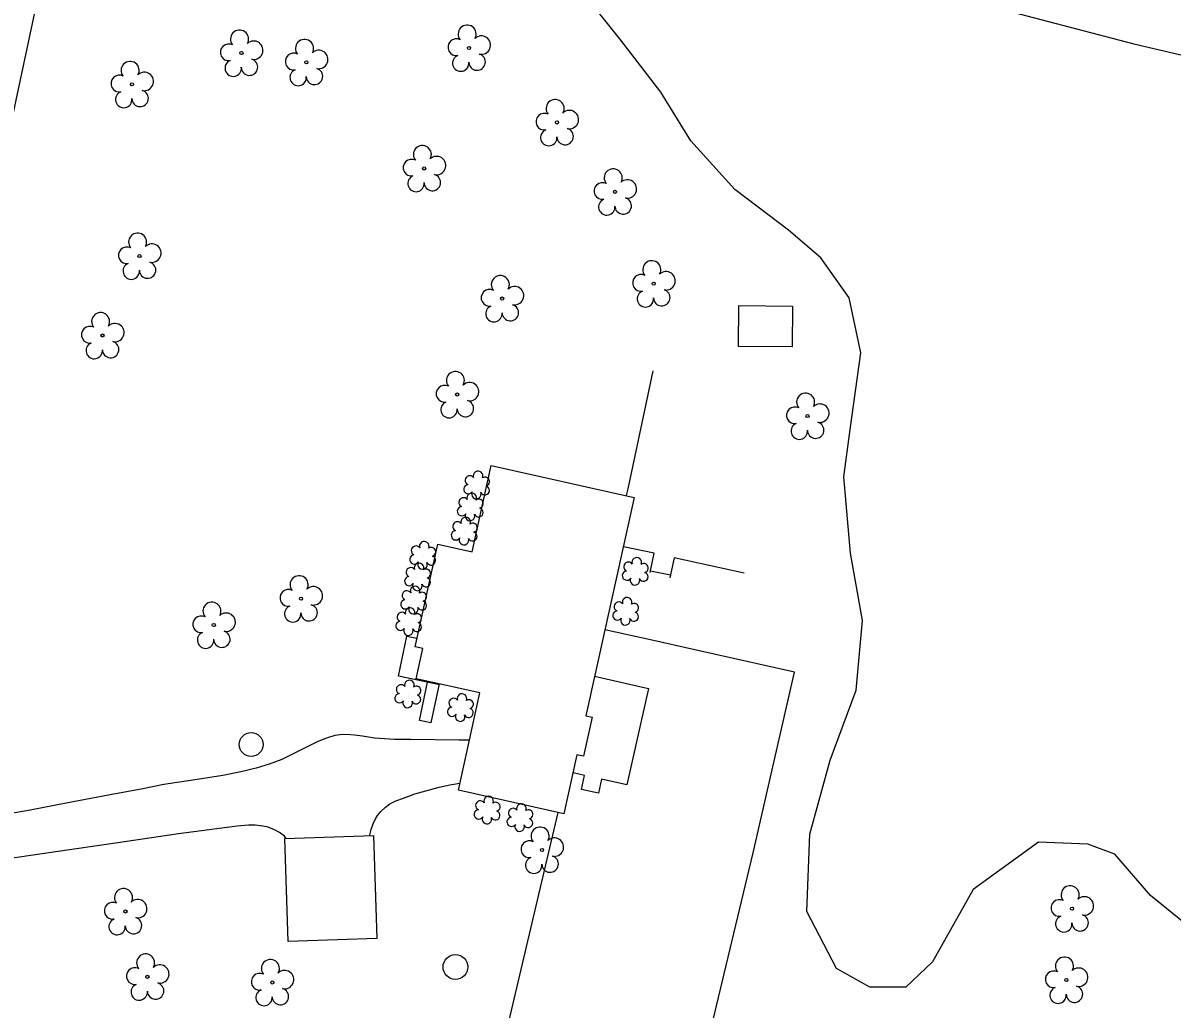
# Model space of a CAD drawing. Extents: x 1614427 to 1617186, y 896524 to 905462.
# Drawn here: x 1616435.3 to 1616672.2, y 900409.8 to 900613 of the extents above; entities that cross this region are included whole.
import ezdxf

# ---------------------------------------------------------------- set-up
doc = ezdxf.new("R2010")
doc.units = 0
for name, color, linetype in [('Exist Building', 7, 'Continuous'), ('Exist Building Metal Canopy', 7, 'Continuous'), ('Exist Other Culture Area Outline', 7, 'Continuous'), ('Exist Other Culture Fence Line', 7, 'Continuous'), ('Exist Other Culture Well CELL', 7, 'Continuous'), ('Exist Roads Soil', 7, 'Continuous'), ('Exist Utilities Other Pole CELL', 7, 'Continuous'), ('Exist Utilities TV UG FO Cable SUE LOS D', 7, 'Continuous'), ('Exist Vegetation Shrub CELL', 7, 'Continuous'), ('Exist Vegetation Tree CELL', 7, 'Continuous'), ('Exist Vegetation Woods Line', 7, 'Continuous')]:
    doc.layers.add(name, color=color, linetype=linetype)

msp = doc.modelspace()

# ---------------------------------------------------------------- linework, layer by layer
at = {"layer": 'Exist Building'}
for points in [[(1616593.92, 900546.29), (1616582.86, 900546.38), (1616582.92, 900554.77), (1616593.99, 900554.69)], [(1616561.35, 900515.25), (1616551.36, 900470.2), (1616552.64, 900469.91), (1616550.86, 900461.87), (1616549.53, 900462.16), (1616546.84, 900450.03), (1616525.07, 900454.86), (1616529.52, 900474.93), (1616516.35, 900477.85), (1616517.73, 900484.1), (1616516.13, 900484.45), (1616520.82, 900505.59), (1616527.88, 900504.03), (1616531.82, 900521.79)]]:
    msp.add_lwpolyline(points, close=True, dxfattribs=at)
for points in [[(1616559.77, 900515.6), (1616560.08, 900517), (1616563.46, 900532.86), (1616565.25, 900541.34)], [(1616564.63, 900499.73), (1616565.42, 900503.75), (1616559.1, 900505.08)], [(1616583.97, 900499.6), (1616569.6, 900502.78), (1616568.7, 900498.66)]]:
    msp.add_lwpolyline(points, dxfattribs=at)
at = {"layer": 'Exist Building Metal Canopy'}
msp.add_lwpolyline([(1616507.54, 900445.51), (1616508.25, 900424.28), (1616489.96, 900423.68), (1616489.26, 900444.9)], close=True, dxfattribs=at)
at = {"layer": 'Exist Other Culture Area Outline'}
for points in [[(1616568.82, 900499.22), (1616564.69, 900500.06)], [(1616520.94, 900476.83), (1616520.9, 900476.67), (1616512.7, 900478.41), (1616514.44, 900486.63), (1616516.52, 900486.19)], [(1616521.08, 900476.8), (1616519.4, 900468.77), (1616517.08, 900469.26), (1616518.73, 900477.13)], [(1616553.17, 900478.35), (1616564.28, 900475.86), (1616559.82, 900455.98), (1616554.61, 900457.15), (1616553.96, 900454.25), (1616550.45, 900455.04), (1616551.09, 900457.92), (1616548.71, 900458.45)]]:
    msp.add_lwpolyline(points, dxfattribs=at)
at = {"layer": 'Exist Other Culture Fence Line'}
for points in [[(1616577.8, 900405.36), (1616577.11, 900405.53), (1616585.85, 900441.93), (1616594.35, 900479.18), (1616573.86, 900483.81), (1616564.67, 900485.9), (1616555.3, 900487.94)], [(1616570.89, 900372.37), (1616548.71, 900372.91), (1616527.55, 900373.46), (1616535.72, 900408.29), (1616545.62, 900450.3)]]:
    msp.add_lwpolyline(points, dxfattribs=at)
at = {"layer": 'Exist Other Culture Well CELL'}
msp.add_circle((1616524.47, 900418.43), 2.56, dxfattribs=at)
at = {"layer": 'Exist Roads Soil'}
for points in [[(1616527.37, 900465.22), (1616525.26, 900465.22), (1616515.29, 900465.31), (1616511.92, 900465.36), (1616507.79, 900465.63), (1616505.32, 900466.01), (1616503.63, 900466.25), (1616502.07, 900466.36), (1616500.72, 900466.32), (1616499.57, 900466.14), (1616497.89, 900465.63), (1616495.92, 900464.84), (1616491.84, 900462.79), (1616488.64, 900461.19), (1616486.02, 900460.24), (1616483.38, 900459.45), (1616480.23, 900458.68), (1616476.52, 900457.9), (1616470.31, 900456.91), (1616464.33, 900456.02), (1616459.99, 900455.18), (1616453.25, 900453.89), (1616444.17, 900452.19), (1616436.76, 900450.73), (1616429.21, 900449.47)], [(1616506.77, 900445.48), (1616506.8, 900445.65), (1616507.08, 900446.78), (1616507.47, 900447.94), (1616507.96, 900448.98), (1616508.37, 900449.64), (1616509.1, 900450.51), (1616510.06, 900451.39), (1616510.96, 900452.06), (1616512.18, 900452.68), (1616513.73, 900453.24), (1616516.07, 900454.1), (1616518.37, 900454.73), (1616521.1, 900455.5), (1616523.32, 900456.01), (1616525.39, 900456.33)], [(1616489.59, 900444.91), (1616489.2, 900445.37), (1616488.21, 900446.15), (1616487.18, 900446.73), (1616485.87, 900447.24), (1616484.76, 900447.49), (1616483.16, 900447.67), (1616481.8, 900447.65), (1616479.44, 900447.47), (1616467.36, 900445.91), (1616454.85, 900443.99), (1616441.59, 900442.11), (1616432.25, 900440.73)]]:
    msp.add_lwpolyline(points, dxfattribs=at)
at = {"layer": 'Exist Utilities Other Pole CELL'}
msp.add_circle((1616482.33, 900464.3), 2.46, dxfattribs=at)
at = {"layer": 'Exist Utilities TV UG FO Cable SUE LOS D'}
msp.add_lwpolyline([(1616351.28, 900220.72), (1616414.71, 900507.45), (1616449.63, 900671.08), (1616477.75, 900802.82), (1616502.4, 900916.25), (1616548.57, 901130.04)], dxfattribs=at)
at = {"layer": 'Exist Vegetation Shrub CELL'}
for p, q in [((1616528.91, 900517.63), (1616528.91, 900517.63)), ((1616527.6, 900513.08), (1616527.6, 900513.08)), ((1616526.35, 900508.13), (1616526.35, 900508.13)), ((1616517.8, 900503.13), (1616517.8, 900503.13)), ((1616561.62, 900499.82), (1616561.62, 900499.82)), ((1616516.74, 900498.67), (1616516.74, 900498.67)), ((1616515.93, 900493.89), (1616515.93, 900493.89)), ((1616559.64, 900491.58), (1616559.64, 900491.58)), ((1616514.89, 900489.45), (1616514.89, 900489.45)), ((1616514.73, 900474.53), (1616514.73, 900474.53)), ((1616525.57, 900471.73), (1616525.57, 900471.73)), ((1616531.07, 900450.59), (1616531.07, 900450.59)), ((1616537.84, 900449.04), (1616537.84, 900449.04))]:
    msp.add_line(p, q, dxfattribs=at)
for centre, radius, start, end in [((1616527.42, 900518.75), 0.968, 35.8908, 245.4216), ((1616529.14, 900519.67), 0.99, 334.8391, 200.4717), ((1616530.58, 900518.49), 0.929, 284.4567, 126.0861), ((1616527.11, 900516.92), 0.955, 95.1099, 327.9534), ((1616528.78, 900515.94), 0.984, 151.2797, 21.387), ((1616530.54, 900516.7), 0.937, 204.9913, 73.4601), ((1616526.12, 900514.21), 0.968, 35.8908, 245.4216), ((1616527.83, 900515.12), 0.99, 334.8391, 200.4717), ((1616529.27, 900513.95), 0.929, 284.4567, 126.0861), ((1616525.8, 900512.38), 0.955, 95.1099, 327.9534), ((1616527.47, 900511.4), 0.984, 151.2797, 21.387), ((1616529.24, 900512.15), 0.937, 204.9913, 73.4601), ((1616524.87, 900509.26), 0.968, 35.8908, 245.4216), ((1616526.58, 900510.17), 0.99, 334.8391, 200.4717), ((1616528.02, 900509), 0.929, 284.4567, 126.0861), ((1616524.55, 900507.42), 0.955, 95.1099, 327.9534), ((1616526.22, 900506.44), 0.984, 151.2797, 21.387), ((1616527.99, 900507.2), 0.937, 204.9913, 73.4601), ((1616516.32, 900504.26), 0.968, 35.8908, 245.4216), ((1616518.03, 900505.18), 0.99, 334.8391, 200.4717), ((1616519.47, 900504), 0.929, 284.4567, 126.0861), ((1616516, 900502.43), 0.955, 95.1099, 327.9534), ((1616519.44, 900502.21), 0.937, 204.9913, 73.4601), ((1616561.85, 900501.86), 0.99, 334.8391, 200.4717), ((1616515.26, 900499.8), 0.968, 35.8908, 245.4216), ((1616516.97, 900500.71), 0.99, 334.8391, 200.4717), ((1616517.67, 900501.45), 0.984, 151.2797, 21.387), ((1616518.42, 900499.54), 0.929, 284.4567, 126.0861), ((1616559.82, 900499.11), 0.955, 95.1099, 327.9534), ((1616560.14, 900500.94), 0.968, 35.8908, 245.4216), ((1616563.26, 900498.89), 0.937, 204.9913, 73.4601), ((1616563.29, 900500.68), 0.929, 284.4567, 126.0861), ((1616514.94, 900497.97), 0.955, 95.1099, 327.9534), ((1616516.61, 900496.99), 0.984, 151.2797, 21.387), ((1616518.38, 900497.74), 0.937, 204.9913, 73.4601), ((1616561.49, 900498.13), 0.984, 151.2797, 21.387), ((1616514.45, 900495.02), 0.968, 35.8908, 245.4216), ((1616516.16, 900495.93), 0.99, 334.8391, 200.4717), ((1616517.6, 900494.76), 0.929, 284.4567, 126.0861), ((1616514.13, 900493.19), 0.955, 95.1099, 327.9534), ((1616515.8, 900492.21), 0.984, 151.2797, 21.387), ((1616517.56, 900492.96), 0.937, 204.9913, 73.4601), ((1616558.16, 900492.71), 0.968, 35.8908, 245.4216), ((1616559.87, 900493.62), 0.99, 334.8391, 200.4717), ((1616561.31, 900492.45), 0.929, 284.4567, 126.0861), ((1616513.41, 900490.58), 0.968, 35.8908, 245.4216), ((1616515.12, 900491.49), 0.99, 334.8391, 200.4717), ((1616516.56, 900490.32), 0.929, 284.4567, 126.0861), ((1616557.84, 900490.88), 0.955, 95.1099, 327.9534), ((1616559.51, 900489.9), 0.984, 151.2797, 21.387), ((1616561.28, 900490.65), 0.937, 204.9913, 73.4601), ((1616513.09, 900488.75), 0.955, 95.1099, 327.9534), ((1616514.76, 900487.77), 0.984, 151.2797, 21.387), ((1616516.53, 900488.52), 0.937, 204.9913, 73.4601), ((1616513.24, 900475.66), 0.968, 35.8908, 245.4216), ((1616514.96, 900476.57), 0.99, 334.8391, 200.4717), ((1616516.4, 900475.4), 0.929, 284.4567, 126.0861), ((1616512.93, 900473.83), 0.955, 95.1099, 327.9534), ((1616516.36, 900473.61), 0.937, 204.9913, 73.4601), ((1616524.09, 900472.86), 0.968, 35.8908, 245.4216), ((1616525.8, 900473.77), 0.99, 334.8391, 200.4717), ((1616514.6, 900472.85), 0.984, 151.2797, 21.387), ((1616523.77, 900471.03), 0.955, 95.1099, 327.9534), ((1616527.21, 900470.8), 0.937, 204.9913, 73.4601), ((1616527.24, 900472.6), 0.929, 284.4567, 126.0861), ((1616525.44, 900470.05), 0.984, 151.2797, 21.387), ((1616529.59, 900451.72), 0.968, 35.8908, 245.4216), ((1616531.3, 900452.63), 0.99, 334.8391, 200.4717), ((1616532.75, 900451.46), 0.929, 284.4567, 126.0861), ((1616529.27, 900449.89), 0.955, 95.1099, 327.9534), ((1616532.71, 900449.66), 0.937, 204.9913, 73.4601), ((1616536.35, 900450.17), 0.968, 35.8908, 245.4216), ((1616538.07, 900451.08), 0.99, 334.8391, 200.4717), ((1616539.51, 900449.91), 0.929, 284.4567, 126.0861), ((1616530.95, 900448.91), 0.984, 151.2797, 21.387), ((1616536.04, 900448.34), 0.955, 95.1099, 327.9534), ((1616537.71, 900447.36), 0.984, 151.2797, 21.387), ((1616539.47, 900448.11), 0.937, 204.9913, 73.4601)]:
    msp.add_arc(centre, radius, start, end, dxfattribs=at)
at = {"layer": 'Exist Vegetation Tree CELL'}
for p, q in [((1616480.33, 900606.84), (1616480.33, 900606.84)), ((1616527.26, 900607.89), (1616527.26, 900607.89)), ((1616493.73, 900604.93), (1616493.73, 900604.93)), ((1616457.76, 900600.39), (1616457.76, 900600.39)), ((1616545.41, 900592.54), (1616545.41, 900592.54)), ((1616518.02, 900583.06), (1616518.02, 900583.06)), ((1616557.38, 900578.24), (1616557.38, 900578.24)), ((1616459.31, 900565), (1616459.31, 900565)), ((1616565.35, 900559.31), (1616565.35, 900559.31)), ((1616534.1, 900556.23), (1616534.1, 900556.23)), ((1616451.68, 900548.62), (1616451.68, 900548.62)), ((1616524.83, 900536.46), (1616524.83, 900536.46)), ((1616597.06, 900532.01), (1616597.06, 900532.01)), ((1616492.62, 900494.36), (1616492.62, 900494.36)), ((1616474.63, 900488.92), (1616474.63, 900488.92)), ((1616542.32, 900442.55), (1616542.32, 900442.55)), ((1616456.41, 900429.87), (1616456.41, 900429.87)), ((1616651.62, 900430.44), (1616651.62, 900430.44)), ((1616460.95, 900416.39), (1616460.95, 900416.39)), ((1616486.69, 900415.24), (1616486.69, 900415.24)), ((1616650.44, 900415.73), (1616650.44, 900415.73))]:
    msp.add_line(p, q, dxfattribs=at)
for centre in [(1616480.33, 900606.84), (1616527.26, 900607.89), (1616493.73, 900604.93), (1616457.76, 900600.39), (1616545.41, 900592.54), (1616518.02, 900583.06), (1616557.38, 900578.24), (1616459.31, 900565), (1616565.35, 900559.31), (1616534.1, 900556.23), (1616451.68, 900548.62), (1616524.83, 900536.46), (1616597.06, 900532.01), (1616492.62, 900494.36), (1616474.63, 900488.92), (1616542.32, 900442.55), (1616456.41, 900429.87), (1616651.62, 900430.44), (1616460.95, 900416.39), (1616486.69, 900415.24), (1616650.44, 900415.73)]:
    msp.add_circle(centre, 0.326, dxfattribs=at)
for centre, radius, start, end in [((1616479.94, 900609.72), 1.86, 330.1651, 219.7134), ((1616526.88, 900610.76), 1.86, 330.1651, 219.7134), ((1616477.72, 900607), 1.73, 62.6636, 279.3457), ((1616482.88, 900607.43), 1.9, 257.1011, 134.1999), ((1616493.34, 900607.8), 1.86, 330.1651, 219.7134), ((1616524.66, 900608.04), 1.73, 62.6636, 279.3457), ((1616529.81, 900608.48), 1.9, 257.1011, 134.1999), ((1616491.12, 900605.08), 1.73, 62.6636, 279.3457), ((1616496.28, 900605.52), 1.9, 257.1011, 134.1999), ((1616525.56, 900604.77), 1.69, 111.5671, 6.231), ((1616528.94, 900604.99), 1.7, 181.2822, 74.56), ((1616457.38, 900603.27), 1.86, 330.1651, 219.7134), ((1616478.63, 900603.72), 1.69, 111.5671, 6.231), ((1616482, 900603.94), 1.7, 181.2822, 74.56), ((1616455.16, 900600.55), 1.73, 62.6636, 279.3457), ((1616460.31, 900600.98), 1.9, 257.1011, 134.1999), ((1616492.03, 900601.81), 1.69, 111.5671, 6.231), ((1616495.4, 900602.03), 1.7, 181.2822, 74.56), ((1616456.06, 900597.27), 1.69, 111.5671, 6.231), ((1616459.44, 900597.49), 1.7, 181.2822, 74.56), ((1616545.03, 900595.41), 1.86, 330.1651, 219.7134), ((1616547.96, 900593.13), 1.9, 257.1011, 134.1999), ((1616542.81, 900592.69), 1.73, 62.6636, 279.3457), ((1616543.71, 900589.42), 1.69, 111.5671, 6.231), ((1616547.09, 900589.64), 1.7, 181.2822, 74.56), ((1616517.64, 900585.93), 1.86, 330.1651, 219.7134), ((1616520.57, 900583.65), 1.9, 257.1011, 134.1999), ((1616515.42, 900583.21), 1.73, 62.6636, 279.3457), ((1616557, 900581.12), 1.86, 330.1651, 219.7134), ((1616516.32, 900579.94), 1.69, 111.5671, 6.231), ((1616519.69, 900580.16), 1.7, 181.2822, 74.56), ((1616559.93, 900578.83), 1.9, 257.1011, 134.1999), ((1616554.78, 900578.4), 1.73, 62.6636, 279.3457), ((1616555.68, 900575.12), 1.69, 111.5671, 6.231), ((1616559.06, 900575.34), 1.7, 181.2822, 74.56), ((1616458.92, 900567.87), 1.86, 330.1651, 219.7134), ((1616456.7, 900565.15), 1.73, 62.6636, 279.3457), ((1616461.86, 900565.59), 1.9, 257.1011, 134.1999), ((1616460.98, 900562.1), 1.7, 181.2822, 74.56), ((1616564.96, 900562.18), 1.86, 330.1651, 219.7134), ((1616457.6, 900561.88), 1.69, 111.5671, 6.231), ((1616567.9, 900559.89), 1.9, 257.1011, 134.1999), ((1616533.72, 900559.1), 1.86, 330.1651, 219.7134), ((1616562.74, 900559.46), 1.73, 62.6636, 279.3457), ((1616531.5, 900556.38), 1.73, 62.6636, 279.3457), ((1616536.65, 900556.82), 1.9, 257.1011, 134.1999), ((1616563.64, 900556.18), 1.69, 111.5671, 6.231), ((1616567.02, 900556.41), 1.7, 181.2822, 74.56), ((1616532.4, 900553.11), 1.69, 111.5671, 6.231), ((1616535.78, 900553.33), 1.7, 181.2822, 74.56), ((1616451.29, 900551.49), 1.86, 330.1651, 219.7134), ((1616449.07, 900548.77), 1.73, 62.6636, 279.3457), ((1616454.23, 900549.21), 1.9, 257.1011, 134.1999), ((1616453.35, 900545.72), 1.7, 181.2822, 74.56), ((1616449.97, 900545.5), 1.69, 111.5671, 6.231), ((1616524.45, 900539.33), 1.86, 330.1651, 219.7134), ((1616522.23, 900536.61), 1.73, 62.6636, 279.3457), ((1616527.38, 900537.04), 1.9, 257.1011, 134.1999), ((1616596.68, 900534.88), 1.86, 330.1651, 219.7134), ((1616523.13, 900533.33), 1.69, 111.5671, 6.231), ((1616526.51, 900533.56), 1.7, 181.2822, 74.56), ((1616594.46, 900532.16), 1.73, 62.6636, 279.3457), ((1616599.61, 900532.6), 1.9, 257.1011, 134.1999), ((1616598.74, 900529.11), 1.7, 181.2822, 74.56), ((1616595.36, 900528.89), 1.69, 111.5671, 6.231), ((1616492.23, 900497.23), 1.86, 330.1651, 219.7134), ((1616490.01, 900494.51), 1.73, 62.6636, 279.3457), ((1616495.17, 900494.95), 1.9, 257.1011, 134.1999), ((1616474.25, 900491.79), 1.86, 330.1651, 219.7134), ((1616490.91, 900491.24), 1.69, 111.5671, 6.231), ((1616494.29, 900491.46), 1.7, 181.2822, 74.56), ((1616472.03, 900489.07), 1.73, 62.6636, 279.3457), ((1616477.18, 900489.51), 1.9, 257.1011, 134.1999), ((1616472.93, 900485.8), 1.69, 111.5671, 6.231), ((1616476.3, 900486.02), 1.7, 181.2822, 74.56), ((1616541.93, 900445.42), 1.86, 330.1651, 219.7134), ((1616539.71, 900442.7), 1.73, 62.6636, 279.3457), ((1616544.87, 900443.13), 1.9, 257.1011, 134.1999), ((1616540.61, 900439.42), 1.69, 111.5671, 6.231), ((1616543.99, 900439.65), 1.7, 181.2822, 74.56), ((1616456.02, 900432.74), 1.86, 330.1651, 219.7134), ((1616651.23, 900433.31), 1.86, 330.1651, 219.7134), ((1616453.8, 900430.02), 1.73, 62.6636, 279.3457), ((1616458.95, 900430.46), 1.9, 257.1011, 134.1999), ((1616649.01, 900430.59), 1.73, 62.6636, 279.3457), ((1616654.17, 900431.03), 1.9, 257.1011, 134.1999), ((1616458.08, 900426.97), 1.7, 181.2822, 74.56), ((1616649.91, 900427.32), 1.69, 111.5671, 6.231), ((1616653.29, 900427.54), 1.7, 181.2822, 74.56), ((1616454.7, 900426.75), 1.69, 111.5671, 6.231), ((1616460.57, 900419.27), 1.86, 330.1651, 219.7134), ((1616486.31, 900418.11), 1.86, 330.1651, 219.7134), ((1616650.05, 900418.61), 1.86, 330.1651, 219.7134), ((1616458.35, 900416.55), 1.73, 62.6636, 279.3457), ((1616463.5, 900416.98), 1.9, 257.1011, 134.1999), ((1616484.09, 900415.39), 1.73, 62.6636, 279.3457), ((1616489.24, 900415.83), 1.9, 257.1011, 134.1999), ((1616647.83, 900415.89), 1.73, 62.6636, 279.3457), ((1616652.99, 900416.32), 1.9, 257.1011, 134.1999), ((1616459.25, 900413.27), 1.69, 111.5671, 6.231), ((1616462.63, 900413.49), 1.7, 181.2822, 74.56), ((1616652.11, 900412.83), 1.7, 181.2822, 74.56), ((1616484.99, 900412.12), 1.69, 111.5671, 6.231), ((1616488.36, 900412.34), 1.7, 181.2822, 74.56), ((1616648.73, 900412.61), 1.69, 111.5671, 6.231)]:
    msp.add_arc(centre, radius, start, end, dxfattribs=at)
at = {"layer": 'Exist Vegetation Woods Line'}
for points in [[(1616679.11, 900423.97), (1616667.8, 900433.16), (1616660.41, 900441.68), (1616654.87, 900443.75), (1616644.7, 900444.14), (1616631.2, 900434.39), (1616622.85, 900419.52), (1616617.33, 900414.26), (1616609.95, 900414.3), (1616603.04, 900418.14), (1616596.94, 900429.89), (1616597.57, 900445.79), (1616601.71, 900461.06), (1616607.09, 900475.47), (1616608.38, 900489.87), (1616605.9, 900503.73), (1616604.56, 900519.51), (1616605.87, 900529.26), (1616608.07, 900545.02), (1616605.63, 900556.35), (1616599.82, 900564.63), (1616593.14, 900570.35), (1616582.06, 900578.69), (1616572.99, 900588.77), (1616566.81, 900598.76), (1616558.58, 900609.53), (1616545.17, 900626.32)], [(1616615.74, 900621.53), (1616664.38, 900608.74), (1616693.53, 900601.92)]]:
    msp.add_lwpolyline(points, dxfattribs=at)

doc.saveas('drawing.dxf')
